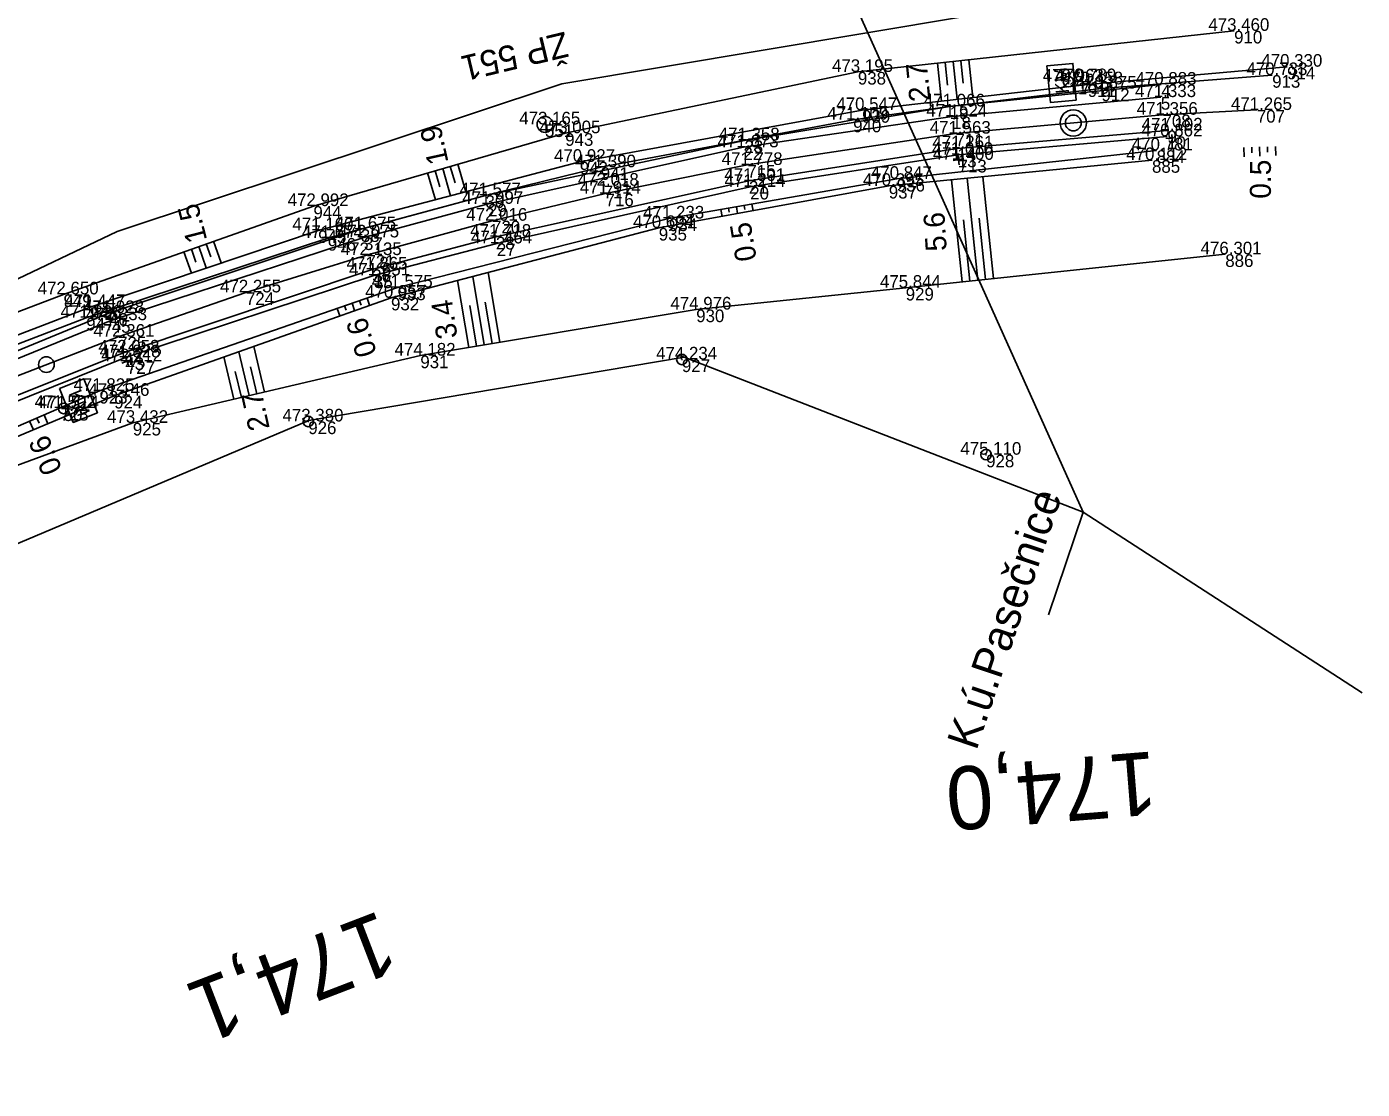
# Model space of a CAD drawing. Extents: x -1234191 to 23050, y -1290331 to -741191.
# Drawn here: x -863909 to -863781.9, y -1100644.3 to -1100543.2 of the extents above; entities that cross this region are included whole.
import ezdxf

# ---------------------------------------------------------------- set-up
doc = ezdxf.new("R2010")
doc.units = 0
for name, color, linetype in [('Vrstva 1', 7, 'Continuous'), ('Vrstva 4', 7, 'Continuous'), ('Vrstva 48', 7, 'Continuous'), ('Vrstva 49', 7, 'Continuous'), ('Vrstva 53', 7, 'Continuous'), ('Vrstva 55', 7, 'Continuous'), ('Vrstva 60', 7, 'Continuous'), ('Vrstva 61', 7, 'Continuous'), ('Vrstva 63', 7, 'Continuous'), ('Vrstva 7', 7, 'Continuous')]:
    doc.layers.add(name, color=color, linetype=linetype)

msp = doc.modelspace()

# ---------------------------------------------------------------- linework, layer by layer
at = {"layer": 'Vrstva 1'}
msp.add_lwpolyline([(-863791.97, -1100551.12), (-863800.94, -1100551.57), (-863820.63, -1100553.37), (-863840.43, -1100556.35), (-863853.92, -1100559.07), (-863864.72, -1100561.65), (-863876.66, -1100564.92), (-863888.13, -1100568.47), (-863900.29, -1100572.69), (-863912.66, -1100577.49), (-863923.43, -1100582.08), (-863935.35, -1100587.63), (-863945.96, -1100593), (-863957.47, -1100599.33), (-863967.49, -1100605.28), (-863978.69, -1100612.44), (-863988.31, -1100619.07), (-863995.34, -1100624.2), (-864008.58, -1100634.61), (-864021.95, -1100646.14)], dxfattribs=at)
at = {"layer": 'Vrstva 4'}
for points in [[(-863801.06, -1100548.71), (-863821.19, -1100550.78)], [(-863801.1, -1100549.89), (-863820.96, -1100551.74)], [(-863821.19, -1100550.78), (-863840.71, -1100554.01), (-863865.34, -1100559.24), (-863877.2, -1100562.47), (-863901.17, -1100570.44), (-863924.49, -1100580.03), (-863946.9, -1100590.92)], [(-863820.96, -1100551.74), (-863840.81, -1100554.67), (-863865.1, -1100560.05), (-863876.9, -1100563.24), (-863900.89, -1100571.11), (-863924.13, -1100580.59), (-863946.7, -1100591.51)], [(-863800.48, -1100553.07), (-863820.47, -1100554.77), (-863840.28, -1100557.87), (-863864.35, -1100563.18), (-863876.11, -1100566.29), (-863899.71, -1100574.19), (-863922.81, -1100583.41), (-863945.23, -1100594.41)], [(-863800.5, -1100553.63), (-863820.41, -1100555.38), (-863840.16, -1100558.43), (-863864.26, -1100563.81), (-863875.96, -1100566.86), (-863899.6, -1100574.65), (-863922.6, -1100583.92), (-863945.06, -1100594.81)]]:
    msp.add_lwpolyline(points, dxfattribs=at)
at = {"layer": 'Vrstva 48'}
for p, q in [((-863821.97, -1100550.27), (-863822.36, -1100546.68)), ((-863821.38, -1100548.75), (-863821.61, -1100546.59)), ((-863820.48, -1100550.1), (-863820.87, -1100546.51)), ((-863819.89, -1100548.58), (-863820.12, -1100546.43)), ((-863818.99, -1100549.93), (-863819.38, -1100546.35)), ((-863793.17, -1100555.56), (-863793.2, -1100554.68)), ((-863792.43, -1100555.18), (-863792.45, -1100554.66)), ((-863791.67, -1100555.5), (-863791.7, -1100554.63)), ((-863790.94, -1100555.13), (-863790.95, -1100554.61)), ((-863790.17, -1100555.45), (-863790.2, -1100554.58)), ((-863869.68, -1100558.44), (-863870.13, -1100556.9)), ((-863868.66, -1100559.27), (-863869.41, -1100556.7)), ((-863868.24, -1100558.04), (-863868.69, -1100556.49)), ((-863867.21, -1100558.89), (-863867.96, -1100556.28)), ((-863870.11, -1100559.65), (-863870.85, -1100557.11)), ((-863821.02, -1100557.76), (-863820.01, -1100567.47)), ((-863819.53, -1100557.61), (-863818.52, -1100567.32)), ((-863818.04, -1100557.47), (-863817.02, -1100567.16)), ((-863842.84, -1100561.24), (-863842.96, -1100560.58)), ((-863842.15, -1100560.84), (-863842.22, -1100560.45)), ((-863841.37, -1100560.97), (-863841.48, -1100560.32)), ((-863840.67, -1100560.58), (-863840.74, -1100560.2)), ((-863839.89, -1100560.7), (-863840, -1100560.07)), ((-863819.87, -1100561.57), (-863819.26, -1100567.4)), ((-863818.38, -1100561.42), (-863817.77, -1100567.24)), ((-863893.32, -1100566.63), (-863894.03, -1100564.61)), ((-863892.9, -1100565.58), (-863893.32, -1100564.36)), ((-863891.9, -1100566.15), (-863892.62, -1100564.11)), ((-863891.48, -1100565.09), (-863891.91, -1100563.86)), ((-863890.48, -1100565.67), (-863891.2, -1100563.61)), ((-863866.55, -1100566.95), (-863865.46, -1100573.46)), ((-863865.09, -1100566.57), (-863863.98, -1100573.21)), ((-863868, -1100567.33), (-863866.94, -1100573.71)), ((-863878.59, -1100570.17), (-863878.74, -1100569.75)), ((-863877.79, -1100570.2), (-863878.03, -1100569.5)), ((-863877.18, -1100569.67), (-863877.32, -1100569.26)), ((-863876.38, -1100569.7), (-863876.61, -1100569.01)), ((-863866.84, -1100569.72), (-863866.2, -1100573.58)), ((-863865.38, -1100569.39), (-863864.72, -1100573.34)), ((-863879.2, -1100570.7), (-863879.45, -1100569.99)), ((-863890.23, -1100574.61), (-863889.29, -1100578.63)), ((-863888.81, -1100574.11), (-863887.83, -1100578.29)), ((-863887.39, -1100573.61), (-863886.37, -1100577.95)), ((-863889.14, -1100576), (-863888.56, -1100578.46)), ((-863887.7, -1100575.56), (-863887.1, -1100578.12)), ((-863908.35, -1100581.54), (-863908.71, -1100580.72)), ((-863907.81, -1100580.92), (-863908.02, -1100580.42)), ((-863906.97, -1100580.96), (-863907.33, -1100580.12))]:
    msp.add_line(p, q, dxfattribs=at)
at = {"layer": 'Vrstva 49'}
for points in [[(-863946.86, -1100585.98), (-863937.96, -1100581.84), (-863925.23, -1100576.18), (-863905.48, -1100568.66), (-863881.71, -1100560.26), (-863857.76, -1100553.33), (-863829.92, -1100547.5), (-863794.13, -1100543.59)], [(-863995.4, -1100618.21), (-863973.7, -1100603.59), (-863946.49, -1100588.4), (-863937.09, -1100584.7), (-863922.93, -1100578.41), (-863903.32, -1100570.89), (-863880.34, -1100563.3), (-863865.34, -1100559.24), (-863854.38, -1100556.57), (-863830.37, -1100552.04), (-863821.19, -1100550.78), (-863806.75, -1100549.08), (-863790.51, -1100547.8)], [(-863789.09, -1100547), (-863808.05, -1100548.68), (-863829.52, -1100551.13), (-863856.37, -1100556.05), (-863881.26, -1100562.57), (-863902.95, -1100569.87), (-863924.91, -1100578.32), (-863937.41, -1100583.29), (-863946.86, -1100585.98)], [(-863927.2, -1100588.74), (-863902.07, -1100577.84), (-863873.71, -1100568.01), (-863847.89, -1100561.44), (-863826.22, -1100557.67), (-863801.5, -1100554.96)], [(-863801.94, -1100555.89), (-863826.98, -1100558.34), (-863848.86, -1100562.34), (-863874.33, -1100568.98), (-863900.66, -1100578.31), (-863925.44, -1100588.71)], [(-863994.13, -1100613.5), (-863975.62, -1100601.53), (-863946.86, -1100585.98), (-863937.41, -1100583.29), (-863924.91, -1100578.32), (-863902.95, -1100569.87), (-863881.26, -1100562.57)], [(-863794.97, -1100564.85), (-863825.37, -1100568.03), (-863845.3, -1100570.1), (-863871.54, -1100574.48), (-863898.89, -1100580.88), (-863925.06, -1100590.49), (-863942.68, -1100600.01)]]:
    msp.add_lwpolyline(points, dxfattribs=at)
at = {"layer": 'Vrstva 53'}
for p, q in [((-863858.08, -1100548.62), (-863819.59, -1100542.21)), ((-863900.38, -1100562.67), (-863858.08, -1100548.62)), ((-863952.59, -1100587.55), (-863900.38, -1100562.67)), ((-863846.45, -1100574.62), (-863882.15, -1100580.65)), ((-863846.71, -1100574.85), (-863846.61, -1100574.85)), ((-863808.5, -1100589.37), (-863846.45, -1100574.62)), ((-863882.25, -1100580.75), (-863882.15, -1100580.75)), ((-863817.77, -1100583.91), (-863817.67, -1100583.91)), ((-863781.94, -1100606.56), (-863808.5, -1100589.37))]:
    msp.add_line(p, q, dxfattribs=at)
msp.add_lwpolyline([(-863882.15, -1100580.65), (-863952.48, -1100610.36), (-864022.25, -1100666.2), (-864016.92, -1100671.17), (-864075.77, -1100748.51), (-864084.82, -1100752.14), (-864128.15, -1100812.1)], dxfattribs=at)
for centre in [(-863846.66, -1100574.85), (-863882.2, -1100580.75), (-863817.72, -1100583.91)]:
    msp.add_circle(centre, 0.499, dxfattribs=at)
at = {"layer": 'Vrstva 55'}
for q in [(-863828.98, -1100543.77), (-863811.78, -1100599.13)]:
    msp.add_line((-863808.5, -1100589.37), q, dxfattribs=at)
for points in [[(-863828.98, -1100543.77), (-863835, -1100530.37), (-863850.93, -1100481.26), (-863852.41, -1100476.13), (-863855.51, -1100465.57), (-863859.64, -1100452.21), (-863861.75, -1100445.41)], [(-863808.5, -1100589.37), (-863846.45, -1100574.62), (-863882.15, -1100580.65), (-863952.48, -1100610.36), (-864022.25, -1100666.2), (-864016.92, -1100671.17), (-864084.82, -1100752.14), (-864128.15, -1100812.1), (-864172.02, -1100871.53), (-864210.1, -1100928.65), (-864229, -1100954.2), (-864255.17, -1100990.13), (-864322.54, -1101060.88), (-864358.38, -1101111.71), (-864377.38, -1101149.15), (-864422.69, -1101276.3), (-864449.01, -1101351.28)]]:
    msp.add_lwpolyline(points, dxfattribs=at)
at = {"layer": 'Vrstva 60'}
for p, q in [((-863794.13, -1100543.59), (-863794.13, -1100543.59)), ((-863829.92, -1100547.5), (-863829.92, -1100547.5)), ((-863790.51, -1100547.8), (-863790.51, -1100547.8)), ((-863789.09, -1100547), (-863789.09, -1100547)), ((-863809.88, -1100548.43), (-863809.88, -1100548.43)), ((-863808.68, -1100548.38), (-863808.68, -1100548.38)), ((-863808.05, -1100548.68), (-863808.05, -1100548.68)), ((-863806.75, -1100549.08), (-863806.75, -1100549.08)), ((-863801.06, -1100548.71), (-863801.06, -1100548.71)), ((-863801.1, -1100549.89), (-863801.1, -1100549.89)), ((-863829.52, -1100551.13), (-863829.52, -1100551.13)), ((-863821.19, -1100550.78), (-863821.19, -1100550.78)), ((-863820.96, -1100551.74), (-863820.96, -1100551.74)), ((-863800.94, -1100551.57), (-863800.94, -1100551.57)), ((-863791.97, -1100551.12), (-863791.97, -1100551.12)), ((-863859.68, -1100552.49), (-863859.68, -1100552.49)), ((-863830.37, -1100552.04), (-863830.37, -1100552.04)), ((-863800.48, -1100553.07), (-863800.48, -1100553.07)), ((-863857.76, -1100553.33), (-863857.76, -1100553.33)), ((-863840.71, -1100554.01), (-863840.71, -1100554.01)), ((-863820.63, -1100553.37), (-863820.63, -1100553.37)), ((-863800.5, -1100553.63), (-863800.5, -1100553.63)), ((-863840.81, -1100554.67), (-863840.81, -1100554.67)), ((-863820.47, -1100554.77), (-863820.47, -1100554.77)), ((-863820.41, -1100555.38), (-863820.41, -1100555.38)), ((-863801.5, -1100554.96), (-863801.5, -1100554.96)), ((-863856.37, -1100556.05), (-863856.37, -1100556.05)), ((-863854.38, -1100556.57), (-863854.38, -1100556.57)), ((-863840.43, -1100556.35), (-863840.43, -1100556.35)), ((-863820.34, -1100555.86), (-863820.34, -1100555.86)), ((-863801.94, -1100555.89), (-863801.94, -1100555.89)), ((-863854.1, -1100558.32), (-863854.1, -1100558.32)), ((-863840.28, -1100557.87), (-863840.28, -1100557.87)), ((-863826.98, -1100558.34), (-863826.98, -1100558.34)), ((-863826.22, -1100557.67), (-863826.22, -1100557.67)), ((-863865.34, -1100559.24), (-863865.34, -1100559.24)), ((-863853.92, -1100559.07), (-863853.92, -1100559.07)), ((-863840.16, -1100558.43), (-863840.16, -1100558.43)), ((-863881.71, -1100560.26), (-863881.71, -1100560.26)), ((-863865.1, -1100560.05), (-863865.1, -1100560.05)), ((-863864.72, -1100561.65), (-863864.72, -1100561.65)), ((-863847.89, -1100561.44), (-863847.89, -1100561.44)), ((-863881.26, -1100562.57), (-863881.26, -1100562.57)), ((-863880.34, -1100563.3), (-863880.34, -1100563.3)), ((-863877.2, -1100562.47), (-863877.2, -1100562.47)), ((-863876.9, -1100563.24), (-863876.9, -1100563.24)), ((-863864.35, -1100563.18), (-863864.35, -1100563.18)), ((-863848.86, -1100562.34), (-863848.86, -1100562.34)), ((-863864.26, -1100563.81), (-863864.26, -1100563.81)), ((-863876.66, -1100564.92), (-863876.66, -1100564.92)), ((-863794.97, -1100564.85), (-863794.97, -1100564.85)), ((-863876.11, -1100566.29), (-863876.11, -1100566.29)), ((-863875.96, -1100566.86), (-863875.96, -1100566.86)), ((-863888.13, -1100568.47), (-863888.13, -1100568.47)), ((-863873.71, -1100568.01), (-863873.71, -1100568.01)), ((-863825.37, -1100568.03), (-863825.37, -1100568.03)), ((-863905.48, -1100568.66), (-863905.48, -1100568.66)), ((-863874.33, -1100568.98), (-863874.33, -1100568.98)), ((-863903.32, -1100570.89), (-863903.32, -1100570.89)), ((-863902.95, -1100569.87), (-863902.95, -1100569.87)), ((-863901.17, -1100570.44), (-863901.17, -1100570.44)), ((-863845.3, -1100570.1), (-863845.3, -1100570.1)), ((-863900.89, -1100571.11), (-863900.89, -1100571.11)), ((-863900.29, -1100572.69), (-863900.29, -1100572.69)), ((-863899.71, -1100574.19), (-863899.71, -1100574.19)), ((-863899.6, -1100574.65), (-863899.6, -1100574.65)), ((-863871.54, -1100574.48), (-863871.54, -1100574.48)), ((-863846.66, -1100574.85), (-863846.66, -1100574.85)), ((-863899.45, -1100575.02), (-863899.45, -1100575.02)), ((-863902.07, -1100577.84), (-863902.07, -1100577.84)), ((-863900.66, -1100578.31), (-863900.66, -1100578.31)), ((-863905.78, -1100579.46), (-863905.78, -1100579.46)), ((-863905.47, -1100579.51), (-863905.47, -1100579.51)), ((-863898.89, -1100580.88), (-863898.89, -1100580.88)), ((-863882.2, -1100580.75), (-863882.2, -1100580.75)), ((-863817.72, -1100583.91), (-863817.72, -1100583.91))]:
    msp.add_line(p, q, dxfattribs=at)
at = {"layer": 'Vrstva 63'}
msp.add_line((-863859.72, -1100552.49), (-863859.62, -1100552.49), dxfattribs=at)
msp.add_circle((-863859.68, -1100552.49), 0.756, dxfattribs=at)
at = {"layer": 'Vrstva 7'}
for p, q in [((-863809.93, -1100548.43), (-863809.83, -1100548.42)), ((-863808.68, -1100548.38), (-863809.3, -1100548.43)), ((-863819.85, -1100555.78), (-863820.84, -1100555.93)), ((-863820.27, -1100556.35), (-863820.42, -1100555.36)), ((-863898.99, -1100574.84), (-863899.92, -1100575.2)), ((-863899.27, -1100575.49), (-863899.63, -1100574.55)), ((-863905.78, -1100579.46), (-863905.2, -1100579.22)), ((-863905.51, -1100579.52), (-863905.42, -1100579.49))]:
    msp.add_line(p, q, dxfattribs=at)
for points in [[(-863809.14, -1100550.17), (-863811.61, -1100550.4), (-863811.94, -1100546.93), (-863809.47, -1100546.69)], [(-863905.85, -1100577.61), (-863903.55, -1100576.68), (-863902.25, -1100579.92), (-863904.56, -1100580.84)]]:
    msp.add_lwpolyline(points, close=True, dxfattribs=at)
for centre, radius in [((-863809.88, -1100548.43), 0.5), ((-863809.43, -1100552.35), 1.25), ((-863809.43, -1100552.35), 0.752), ((-863907.11, -1100575.34), 0.75), ((-863905.47, -1100579.51), 0.5)]:
    msp.add_circle(centre, radius, dxfattribs=at)

# ---------------------------------------------------------------- texts
at = {"layer": 'Vrstva 48'}
for s, rotation, p in [('2.7', 95.8889, (-863823, -1100550.22)), ('1.9', 102.42, (-863868.85, -1100556.08)), ('0.5', 90, (-863790.63, -1100559.56)), ('1.5', 104.5008, (-863891.8, -1100563.47)), ('0.5', 99.6054, (-863839.53, -1100565.34)), ('5.6', 93.75, (-863821.46, -1100564.49)), ('3.4', 98.7471, (-863867.99, -1100572.74)), ('0.6', 106.6356, (-863875.66, -1100574.27)), ('2.7', 102.348, (-863885.86, -1100581.39)), ('0.6', 113.033, (-863905.57, -1100585.3))]:
    msp.add_text(s, height=2, rotation=rotation, dxfattribs=at).set_placement(p)
at = {"layer": 'Vrstva 55'}
msp.add_text('K.ú.Pasečnice', height=3, rotation=71.4243, dxfattribs=at).set_placement((-863818.65, -1100612.13))
at = {"layer": 'Vrstva 60'}
for s, p in [('910', (-863794.13, -1100544.79)), ('938', (-863829.92, -1100548.7)), ('913', (-863790.51, -1100549)), ('914', (-863789.09, -1100548.2)), ('11', (-863809.88, -1100549.63)), ('710', (-863808.68, -1100549.57)), ('911', (-863808.05, -1100549.88)), ('912', (-863806.75, -1100550.28)), ('4', (-863801.06, -1100549.91)), ('5', (-863801.1, -1100551.09)), ('939', (-863829.52, -1100552.33)), ('19', (-863821.19, -1100551.98)), ('18', (-863820.96, -1100552.94)), ('708', (-863800.94, -1100552.77)), ('707', (-863791.97, -1100552.32)), ('551', (-863859.68, -1100553.69)), ('940', (-863830.37, -1100553.24)), ('9', (-863800.48, -1100554.27)), ('943', (-863857.76, -1100554.53)), ('23', (-863840.71, -1100555.21)), ('711', (-863820.63, -1100554.57)), ('10', (-863800.5, -1100554.83)), ('22', (-863840.81, -1100555.87)), ('14', (-863820.47, -1100555.97)), ('13', (-863820.41, -1100556.57)), ('884', (-863801.5, -1100556.16)), ('942', (-863856.37, -1100557.25)), ('941', (-863854.38, -1100557.77)), ('715', (-863840.43, -1100557.55)), ('713', (-863820.34, -1100557.06)), ('885', (-863801.94, -1100557.09)), ('717', (-863854.1, -1100559.52)), ('21', (-863840.28, -1100559.07)), ('937', (-863826.98, -1100559.54)), ('936', (-863826.22, -1100558.87)), ('30', (-863865.34, -1100560.44)), ('716', (-863853.92, -1100560.27)), ('20', (-863840.16, -1100559.63)), ('944', (-863881.71, -1100561.46)), ('29', (-863865.1, -1100561.25)), ('720', (-863864.72, -1100562.85)), ('934', (-863847.89, -1100562.64)), ('945', (-863881.26, -1100563.77)), ('946', (-863880.34, -1100564.5)), ('38', (-863877.2, -1100563.67)), ('37', (-863876.9, -1100564.44)), ('28', (-863864.35, -1100564.38)), ('935', (-863848.86, -1100563.54)), ('27', (-863864.26, -1100565.02)), ('721', (-863876.66, -1100566.12)), ('886', (-863794.97, -1100566.05)), ('36', (-863876.11, -1100567.49)), ('35', (-863875.96, -1100568.06)), ('724', (-863888.13, -1100569.67)), ('933', (-863873.71, -1100569.21)), ('929', (-863825.37, -1100569.24)), ('949', (-863905.48, -1100569.86)), ('932', (-863874.33, -1100570.18)), ('947', (-863903.32, -1100572.09)), ('948', (-863902.95, -1100571.07)), ('46', (-863901.17, -1100571.64)), ('930', (-863845.3, -1100571.3)), ('45', (-863900.89, -1100572.31)), ('725', (-863900.29, -1100573.89)), ('44', (-863899.71, -1100575.39)), ('43', (-863899.6, -1100575.85)), ('931', (-863871.54, -1100575.68)), ('927', (-863846.66, -1100576.05)), ('727', (-863899.45, -1100576.22)), ('923', (-863902.07, -1100579.04)), ('924', (-863900.66, -1100579.51)), ('728', (-863905.78, -1100580.66)), ('50', (-863905.47, -1100580.71)), ('925', (-863898.89, -1100582.08)), ('926', (-863882.2, -1100581.95)), ('928', (-863817.72, -1100585.11))]:
    msp.add_text(s, height=1.2, dxfattribs=at).set_placement(p)
at = {"layer": 'Vrstva 61'}
for s, p in [('473.460', (-863796.58, -1100543.59)), ('473.195', (-863832.38, -1100547.5)), ('470.733', (-863792.96, -1100547.8)), ('470.330', (-863791.54, -1100547)), ('470.963', (-863812.33, -1100548.43)), ('470.789', (-863811.14, -1100548.38)), ('470.458', (-863810.5, -1100548.68)), ('470.875', (-863809.2, -1100549.08)), ('470.883', (-863803.51, -1100548.71)), ('471.333', (-863803.55, -1100549.89)), ('470.547', (-863831.97, -1100551.13)), ('471.066', (-863823.64, -1100550.78)), ('471.524', (-863823.41, -1100551.74)), ('471.356', (-863803.39, -1100551.57)), ('471.265', (-863794.43, -1100551.12)), ('473.165', (-863862.13, -1100552.49)), ('471.109', (-863832.83, -1100552.04)), ('471.102', (-863802.93, -1100553.07)), ('473.005', (-863860.21, -1100553.33)), ('471.358', (-863843.16, -1100554.01)), ('471.563', (-863823.08, -1100553.37)), ('470.862', (-863802.95, -1100553.63)), ('471.673', (-863843.26, -1100554.67)), ('471.010', (-863822.86, -1100555.38)), ('471.261', (-863822.83, -1100554.77)), ('470.781', (-863803.86, -1100554.96)), ('470.927', (-863858.82, -1100556.05)), ('471.390', (-863856.83, -1100556.57)), ('471.778', (-863842.88, -1100556.35)), ('471.400', (-863822.79, -1100555.86)), ('470.112', (-863804.39, -1100555.89)), ('471.501', (-863842.63, -1100557.87)), ('470.847', (-863828.68, -1100557.67)), ('471.577', (-863867.79, -1100559.24)), ('472.018', (-863856.56, -1100558.32)), ('471.914', (-863856.37, -1100559.07)), ('471.214', (-863842.61, -1100558.43)), ('470.395', (-863829.44, -1100558.34)), ('472.992', (-863884.16, -1100560.26)), ('471.997', (-863867.55, -1100560.05)), ('472.016', (-863867.17, -1100561.65)), ('471.233', (-863850.34, -1100561.44)), ('471.160', (-863883.71, -1100562.57)), ('471.674', (-863882.8, -1100563.3)), ('471.675', (-863879.65, -1100562.47)), ('472.075', (-863879.36, -1100563.24)), ('471.718', (-863866.8, -1100563.18)), ('470.694', (-863851.31, -1100562.34)), ('471.464', (-863866.71, -1100563.81)), ('472.135', (-863879.11, -1100564.92)), ('476.301', (-863797.32, -1100564.85)), ('471.865', (-863878.56, -1100566.29)), ('471.651', (-863878.32, -1100566.86)), ('471.575', (-863876.17, -1100568.01)), ('475.844', (-863827.82, -1100568.03)), ('472.650', (-863907.94, -1100568.66)), ('472.255', (-863890.59, -1100568.47)), ('470.957', (-863876.79, -1100568.98)), ('471.826', (-863905.77, -1100570.89)), ('471.447', (-863905.4, -1100569.87)), ('471.928', (-863903.62, -1100570.44)), ('474.976', (-863847.75, -1100570.1)), ('472.333', (-863903.34, -1100571.11)), ('472.361', (-863902.64, -1100572.69)), ('472.058', (-863902.16, -1100574.19)), ('471.828', (-863902.05, -1100574.65)), ('474.182', (-863873.99, -1100574.48)), ('472.212', (-863901.9, -1100575.02)), ('474.234', (-863849.11, -1100574.85)), ('471.825', (-863904.53, -1100577.84)), ('471.146', (-863903.11, -1100578.31)), ('471.502', (-863908.23, -1100579.46)), ('471.514', (-863907.92, -1100579.51)), ('473.432', (-863901.34, -1100580.88)), ('473.380', (-863884.65, -1100580.75)), ('475.110', (-863820.17, -1100583.91))]:
    msp.add_text(s, height=1.2, dxfattribs=at).set_placement(p)
at = {"layer": 'Vrstva 63'}
msp.add_text('ŽP 551', height=2.4, rotation=193.4508, dxfattribs=at).set_placement((-863857.77, -1100543.65))
at = {"layer": 'Vrstva 7'}
for s, height, rotation, p in [('KM', 1.247, 95.3387, (-863809.83, -1100549.5)), ('KM', 1.247, 291.8302, (-863905.01, -1100578.05)), ('174,0', 6, 184.5586, (-863801.73, -1100612.12)), ('174,1', 6, 200.9965, (-863875.37, -1100627.23))]:
    msp.add_text(s, height=height, rotation=rotation, dxfattribs=at).set_placement(p)

doc.saveas('drawing.dxf')
